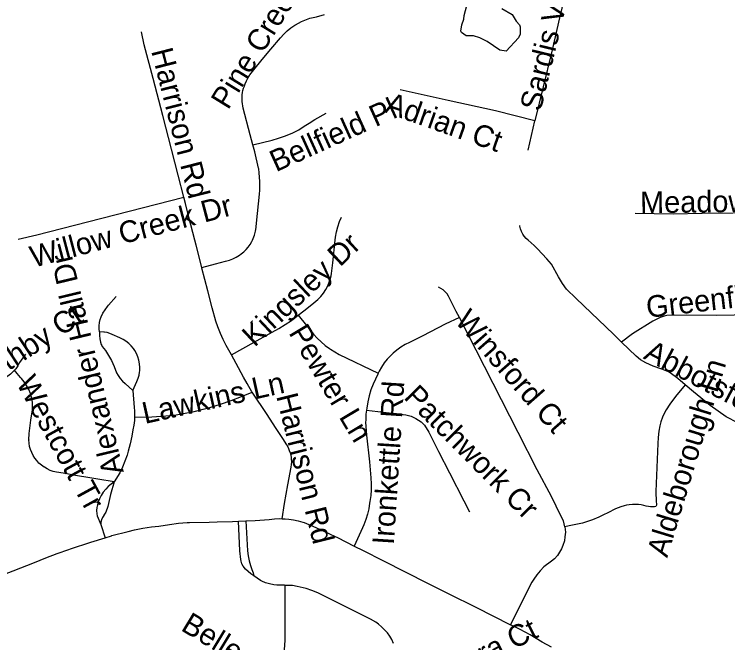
# Model space of a CAD drawing. Extents: x 1383679 to 1536984, y 460658 to 651027.
# Drawn here: x 1471713 to 1474850, y 503296 to 506059 of the extents above; entities that cross this region are included whole.
import ezdxf

# ---------------------------------------------------------------- set-up
doc = ezdxf.new("R2010")
doc.units = 0
for name, color, linetype in [('Exist Hydrographic Misc Water Feature', 7, 'Continuous'), ('Exist Road Non-System Type 51', 7, 'Continuous'), ('Exist Road Non-System Type 51 Label', 7, 'Continuous')]:
    doc.layers.add(name, color=color, linetype=linetype)

msp = doc.modelspace()

# ---------------------------------------------------------------- linework, layer by layer
at = {"layer": 'Exist Hydrographic Misc Water Feature'}
msp.add_lwpolyline([(1473857.6, 506083.5), (1473903.1, 506058.5), (1473920.4, 506028.1), (1473934.2, 506011.8), (1473938, 506003.7), (1473937.3, 505971.8), (1473931, 505955.9), (1473876.4, 505896.7), (1473847.8, 505901.6), (1473792.6, 505938.8), (1473760.9, 505955.5), (1473733, 505964), (1473701, 505964.7), (1473679.3, 505979.1), (1473677.4, 505985.2), (1473681.9, 506013.1), (1473690.5, 506036.9), (1473690.8, 506052.9), (1473734.1, 506213)], dxfattribs=at)
at = {"layer": 'Exist Road Non-System Type 51'}
for p, q in [((1473973.1, 505461), (1474002.4, 505590.3)), ((1472093.5, 503816.3), (1472113, 503757.7)), ((1472698.6, 503830.6), (1472731.8, 503831.9))]:
    msp.add_line(p, q, dxfattribs=at)
for points in [[(1474167.2, 506285), (1474161.8, 506262.8), (1474152.3, 506215), (1474111.2, 506042.7), (1474075, 505890), (1474002.4, 505590.3)], [(1472762.5, 505484.4), (1472750.6, 505529.5), (1472719.8, 505645.3), (1472715.4, 505674.8), (1472714.7, 505684.7), (1472714.7, 505694.7), (1472715.4, 505704.6), (1472716.8, 505714.5), (1472718.9, 505724.2), (1472721.8, 505733.8), (1472724.1, 505740.1), (1472729, 505753.3), (1472734.5, 505765.8), (1472740.7, 505778.1), (1472747.6, 505790.1), (1472749.1, 505792.4), (1472778.7, 505829.8), (1472810.3, 505868.3), (1472841.7, 505905), (1472883.9, 505955.9), (1472897.8, 505971.4), (1472913.1, 505986), (1472929.5, 505999.3), (1472946.7, 506011.1), (1472949.5, 506012.9), (1472976.6, 506026.6), (1473012.4, 506041), (1473042.5, 506046.9), (1473077.5, 506057.2)], [(1472458.7, 505255), (1472434.2, 505352.2), (1472404.7, 505465.8), (1472366.7, 505614.5), (1472324.2, 505776.4), (1472284.9, 505923.9), (1472272, 505982.1)], [(1474002.4, 505590.3), (1473829.4, 505634), (1473620.7, 505679.4), (1473410.6, 505727.1)], [(1472762.5, 505484.4), (1472847.5, 505506), (1472874.8, 505513.5), (1472901.3, 505522.4), (1472927.3, 505532.7), (1472938.6, 505537.7), (1472963.8, 505551.2), (1472988.5, 505566.2), (1473009.2, 505579.6), (1473034.9, 505596.5), (1473084.3, 505624.7)], [(1472537.6, 504945.1), (1472598.7, 504962.1), (1472642.7, 504973.7), (1472658.9, 504978.3), (1472674.2, 504984.3), (1472688.9, 504991.5), (1472703, 505000.2), (1472711.1, 505006), (1472722.7, 505014.9), (1472733.1, 505024.6), (1472742.4, 505035.4), (1472750.5, 505047.1), (1472757.5, 505059.5), (1472760.3, 505066), (1472763, 505072.4), (1472769, 505088.4), (1472773.5, 505104.6), (1472776.5, 505121.3), (1472777, 505125.1), (1472783.1, 505183.3), (1472791, 505267.5), (1472792.5, 505286.2), (1472793.2, 505304.9), (1472793.1, 505323.7), (1472792.1, 505342.5), (1472790.4, 505361.2), (1472787.9, 505379.7), (1472787.5, 505381.9), (1472770.3, 505454.7), (1472762.5, 505484.4)], [(1471729.6, 505070), (1471812.8, 505089.4), (1471977.3, 505132.1), (1472458.7, 505255)], [(1472537.6, 504945.1), (1472512.6, 505044.2), (1472507, 505066), (1472481.5, 505167.2), (1472465.9, 505226.5), (1472458.7, 505255)], [(1472961.5, 504735.3), (1472986.9, 504754.6), (1473021.2, 504782.5), (1473047.7, 504804.6), (1473060.5, 504818.2), (1473072.3, 504833), (1473082.9, 504848.7), (1473090.2, 504861.3), (1473097, 504876.7), (1473102.5, 504892.8), (1473106.7, 504909.4), (1473108.5, 504919.8), (1473113.4, 504965.4), (1473124.5, 505066), (1473125.9, 505078.7), (1473130.4, 505102), (1473136.4, 505124.9), (1473143.9, 505147.4), (1473151.9, 505167.3)], [(1475130.8, 505185.9), (1475009.2, 505185.4), (1474738.5, 505182.3), (1474610.3, 505180.7), (1474443.5, 505182.8)], [(1474384, 504617.2), (1474347.8, 504652.3), (1474184.4, 504809.8), (1474141.4, 504850.3), (1474123.5, 504874.8), (1474105.7, 504905), (1474075, 504960.4), (1474054.5, 504983.4), (1474034.9, 505006), (1474013.6, 505027.2), (1473999.6, 505042.1), (1473973.3, 505065.6), (1473972.8, 505066), (1473964.1, 505073.5), (1473955.9, 505082.6), (1473949.1, 505092.6), (1473943.5, 505103.4), (1473939.4, 505114.9), (1473936.9, 505126.8), (1473936.5, 505129.8)], [(1472668.3, 504560.9), (1472645.5, 504601.9), (1472631.7, 504628.7), (1472619.3, 504656.1), (1472608.4, 504684.1), (1472599.6, 504710.2), (1472582.8, 504768.7), (1472563.8, 504843.6), (1472538.2, 504942.8), (1472537.6, 504945.1)], [(1473670.7, 504726.2), (1473656, 504752.6), (1473623.2, 504819.9), (1473616.4, 504829.9), (1473608.3, 504838.9), (1473599.2, 504846.8), (1473589.1, 504853.4), (1473578.3, 504858.6)], [(1472088.3, 504662.7), (1472086.6, 504676.1), (1472086.4, 504689.7), (1472087.8, 504703.1), (1472090.8, 504716.3), (1472095.3, 504729.1), (1472103.1, 504744.9), (1472112.3, 504759.9), (1472122.8, 504774), (1472127.8, 504780), (1472160.6, 504817.4)], [(1472668.3, 504560.9), (1472768.4, 504617.1), (1472847.4, 504661.3), (1472876.6, 504677.3), (1472904.7, 504694.5), (1472932, 504713), (1472933.8, 504714.2), (1472961.5, 504735.3)], [(1472961.5, 504735.3), (1473029.6, 504652.7), (1473045.5, 504635.1), (1473062.5, 504618.5), (1473080.6, 504603.1), (1473099.7, 504589), (1473103.7, 504586.3), (1473141.4, 504563.6), (1473313.4, 504481.2)], [(1473670.7, 504726.2), (1473608.2, 504695.7), (1473509.2, 504645.5), (1473451, 504616.2), (1473432.1, 504606.5), (1473413.5, 504595.2), (1473395.9, 504582.5), (1473379.3, 504568.5), (1473367.9, 504557.5), (1473353.4, 504542.2), (1473340.1, 504525.7), (1473328.1, 504508.1), (1473317.6, 504489.8), (1473313.4, 504481.2)], [(1474134.5, 503806.1), (1474127.8, 503831.3), (1474117, 503853.5), (1474075, 503938.2), (1474012.8, 504055.8), (1473928.6, 504220.8), (1473670.7, 504726.2)], [(1475130.8, 504709.4), (1475110.9, 504708.2), (1475084.1, 504710.9), (1475048.8, 504719), (1475020.7, 504727.7), (1474983.4, 504735.7), (1474956.6, 504737.1), (1474800.9, 504735.2), (1474670.9, 504735.6), (1474582.7, 504734.1), (1474570.4, 504731.7), (1474553.6, 504726.1), (1474521.6, 504709.1), (1474432, 504653.2), (1474384, 504617.2)], [(1472088.3, 504662.7), (1472088.2, 504647.3), (1472089.8, 504632), (1472092.8, 504616.9), (1472095.6, 504606.8), (1472097.5, 504602.2), (1472099.6, 504598.2), (1472114.2, 504580.1), (1472123.2, 504565.5), (1472140.8, 504536.1), (1472152.2, 504510.8), (1472163.3, 504482.4), (1472169.9, 504470.4), (1472178.7, 504457.9), (1472188.7, 504446.4), (1472200.5, 504435.7), (1472233.9, 504404.5)], [(1472233.9, 504404.5), (1472251.6, 504443.9), (1472258.3, 504459.2), (1472262, 504472), (1472264, 504485), (1472264.6, 504491), (1472265, 504506.6), (1472263.7, 504522.2), (1472260.8, 504537.5), (1472256.3, 504552.5), (1472250.2, 504567), (1472242.7, 504580.6), (1472237.1, 504588.8), (1472227.5, 504600.8), (1472216.5, 504611.7), (1472204.4, 504621.3), (1472191.4, 504629.6), (1472177.7, 504636.4), (1472144.2, 504651), (1472133.1, 504656), (1472121.4, 504659.5), (1472109.3, 504661.5), (1472107.2, 504661.7), (1472088.3, 504662.7)], [(1474664, 504429.2), (1474630.9, 504457.1), (1474602.8, 504477.5), (1474589.5, 504486.2), (1474575.8, 504493.3), (1474560.3, 504498.9), (1474523.2, 504511.9), (1474489.9, 504526.2), (1474467.6, 504539.4), (1474447.1, 504555.8), (1474384, 504617.2)], [(1471762.8, 504564.7), (1471736.7, 504527.2), (1471728.8, 504513.3), (1471719.5, 504500.2), (1471713.8, 504493.6)], [(1472758.6, 504398), (1472758.4, 504398.3), (1472736.9, 504435.9), (1472721.5, 504464), (1472689.1, 504523.4), (1472668.3, 504560.9)], [(1471713.8, 504493.6), (1471708.9, 504488.1), (1471697.3, 504477.1), (1471684.6, 504467.3), (1471681, 504464.9), (1471666.2, 504455.6), (1471650.6, 504447.7), (1471634.3, 504441.2), (1471617.5, 504436.3), (1471609.6, 504434.5)], [(1471777, 504187.2), (1471778.5, 504215.3), (1471786.5, 504274.7), (1471792.8, 504319.7), (1471793.5, 504336.6), (1471792.6, 504353.5), (1471790, 504370.2), (1471785.8, 504386.4), (1471784.1, 504391.6), (1471776.5, 504409.3), (1471767.3, 504426.4), (1471756.8, 504442.6), (1471745, 504457.6), (1471740.9, 504462.3), (1471725.8, 504479.7), (1471713.8, 504493.6)], [(1473313.4, 504481.2), (1473311.4, 504477.2), (1473290.8, 504432.7), (1473281.5, 504407), (1473273.7, 504381), (1473267.4, 504354.5), (1473262.8, 504327.7), (1473261.8, 504318.4)], [(1474664, 504429.2), (1474621.2, 504379.1), (1474595.4, 504344.6), (1474579.1, 504319.3), (1474571.1, 504304.1), (1474563.8, 504287.5), (1474556.9, 504267.6), (1474551.4, 504249.2), (1474547.2, 504226.2), (1474543.9, 504198.8), (1474542.4, 504171.8), (1474534.6, 503961.2), (1474536.2, 503914.6), (1474537.1, 503906.2), (1474537.3, 503901), (1474536.2, 503897.4), (1474533.9, 503894.7), (1474528.1, 503894), (1474520.2, 503893.6), (1474511.4, 503893.6), (1474501.9, 503894.5), (1474491.7, 503896.8), (1474481.5, 503899.2), (1474469.1, 503902.6), (1474457.6, 503903.7), (1474445.6, 503903.8), (1474432, 503903.5), (1474417.6, 503902.4), (1474406, 503900.4), (1474394.8, 503897.9), (1474380.7, 503894), (1474357.2, 503884.6), (1474323, 503867), (1474303.9, 503857.6), (1474283.4, 503847.7), (1474255.8, 503835.7), (1474211.5, 503822.1), (1474181.9, 503815.2), (1474152.8, 503809.3), (1474134.5, 503806.1)], [(1475121.1, 504231.3), (1475072.4, 504233), (1474987.9, 504239.3), (1474937.3, 504247.4), (1474895.3, 504262.6), (1474843, 504288.8), (1474772.5, 504339.4), (1474699.6, 504399.3), (1474664, 504429.2)], [(1472233.9, 504404.5), (1472239.9, 504329.8), (1472241.4, 504315), (1472242.2, 504293.9), (1472241.9, 504288.1)], [(1472241.9, 504288.1), (1472317.9, 504289.2), (1472358.9, 504291.3), (1472399.7, 504295.1), (1472424.4, 504298.1), (1472464.7, 504304.5), (1472504.7, 504312.5), (1472544.4, 504322), (1472573.5, 504330), (1472620.2, 504344.8), (1472666.3, 504361), (1472712, 504378.8), (1472758.6, 504398)], [(1472891.2, 503841.3), (1472901.3, 503907.7), (1472916.8, 503989.9), (1472930.7, 504068.4), (1472933.5, 504091.2), (1472932.9, 504102.6), (1472931.8, 504112.3), (1472930.1, 504119.1), (1472928.6, 504126.7), (1472923.8, 504139.6), (1472918.7, 504152.2), (1472911.9, 504165.3), (1472894.8, 504193.2), (1472862.3, 504242.2), (1472825.2, 504298.7), (1472758.6, 504398)], [(1473261.8, 504318.4), (1473259.8, 504300.7), (1473258.4, 504273.7), (1473258.3, 504265.5), (1473262.4, 504208.6), (1473275.1, 504091.7), (1473281.4, 504020.3), (1473282.6, 503994.3), (1473282.2, 503968.4), (1473280.4, 503942.6), (1473277, 503916.8), (1473275.6, 503909.2), (1473271.6, 503884.6), (1473266, 503860.8), (1473259, 503837.3), (1473250.6, 503814.3), (1473244.9, 503801), (1473207.8, 503721.1)], [(1473261.8, 504318.4), (1473362.3, 504306.4), (1473422.6, 504299), (1473435.6, 504297.8), (1473447.4, 504295.3), (1473459.1, 504291.4), (1473466.8, 504287.9), (1473479.6, 504281.9), (1473491.2, 504274.8), (1473502.1, 504266.6), (1473512.1, 504257.1), (1473516.5, 504252.2), (1473536.8, 504221.4), (1473578.6, 504137.2), (1473627.2, 504042.2), (1473689.9, 503919.8), (1473714.8, 503870.9)], [(1472241.9, 504288.1), (1472241.4, 504272.9), (1472239, 504252), (1472235.1, 504231.3), (1472230.4, 504203.6), (1472223.3, 504170.5), (1472214.7, 504137.6), (1472209.4, 504120.2), (1472199.9, 504093.7), (1472189, 504067.9), (1472176.7, 504042.6), (1472153.1, 504003.6)], [(1471777, 504187.2), (1471777, 504187.6), (1471777, 504187), (1471777, 504187.2)], [(1472153.1, 504003.6), (1472080.3, 504015.5), (1472046, 504021.3), (1471982.8, 504031.6), (1471927.6, 504041), (1471899.1, 504045.7), (1471884.9, 504049.1), (1471871.4, 504053.7), (1471858.3, 504059.7), (1471845.8, 504067.1), (1471844.6, 504067.9), (1471832.5, 504076.5), (1471821.7, 504085.9), (1471811.9, 504096.4), (1471803.2, 504107.9), (1471796.5, 504118.7), (1471789.8, 504131.6), (1471784.5, 504145), (1471780.6, 504158.8), (1471778.1, 504173), (1471777, 504187.2)], [(1472153.1, 504003.6), (1472139.4, 503993.7), (1472126.7, 503982.6), (1472115.1, 503970.4), (1472104.6, 503957.1), (1472095.5, 503943), (1472087.7, 503928), (1472082.5, 503915.5), (1472078.6, 503902.8), (1472076.2, 503889.7), (1472075.4, 503876.5), (1472076.2, 503863.2), (1472077.6, 503854.5), (1472093.5, 503816.3)], [(1472153.1, 504003.6), (1472136, 503948.1), (1472130.9, 503921.3), (1472124.2, 503894.3), (1472115.6, 503870.5), (1472107.4, 503856.1), (1472106.7, 503855), (1472101.2, 503846.2), (1472097.1, 503836.7), (1472094.5, 503826.6), (1472093.5, 503816.3)], [(1472113, 503757.7), (1472140, 503766.1), (1472142.5, 503766.8), (1472213.7, 503784.8), (1472241.3, 503792.1), (1472279, 503799.4), (1472317, 503805.2), (1472348.4, 503808.8), (1472396.2, 503816.1), (1472434.9, 503820.9), (1472473.8, 503824.2), (1472484.3, 503824.8), (1472569.9, 503826), (1472605, 503827), (1472672.5, 503829.6), (1472698.6, 503830.6)], [(1472767.3, 503590.3), (1472753.9, 503598.9), (1472741.3, 503608.7), (1472729.7, 503619.7), (1472719.3, 503631.8), (1472719.1, 503632.1), (1472714.2, 503642.7), (1472710.9, 503653.8), (1472709.5, 503661.4), (1472704.4, 503700.6), (1472698.6, 503830.6)], [(1472731.8, 503831.9), (1472772.3, 503833.5), (1472834.6, 503838), (1472857.7, 503840.5), (1472881, 503841.5), (1472891.2, 503841.3)], [(1472731.8, 503831.9), (1472738.2, 503699.4), (1472741.3, 503677.8), (1472745.9, 503656.5), (1472752, 503635.6), (1472758.3, 503618.4), (1472763.5, 503603.5), (1472767.3, 503590.3)], [(1472891.2, 503841.3), (1472904.3, 503840.9), (1472920.4, 503839.6), (1472941.1, 503836.6), (1472961.5, 503832.1), (1472981.5, 503826.1), (1472987.5, 503824), (1473025.4, 503809), (1473075, 503786.9), (1473124, 503763.3), (1473133.8, 503758.4), (1473207.8, 503721.1)], [(1474134.5, 503806.1), (1474136.6, 503781.4), (1474134.5, 503761.5), (1474132, 503743.6), (1474125.7, 503723.3), (1474119.7, 503709.4), (1474101.2, 503679.9), (1474088.2, 503664.9), (1474075, 503654.3), (1474042.1, 503629.1), (1474026.2, 503612.4), (1474011.5, 503594.6), (1473998, 503575.8), (1473989, 503561.6), (1473957.1, 503499.5), (1473895.1, 503375.1)], [(1470975.9, 503340.6), (1470982.2, 503343.6), (1471026.8, 503362.9), (1471047.7, 503371.3), (1471124.3, 503400.6), (1471179.6, 503420.7), (1471266.4, 503451.9), (1471341.7, 503479), (1471429.1, 503510.5), (1471497.9, 503535.2), (1471555.2, 503556.1), (1471630, 503583.3), (1471707.8, 503611.4), (1471801.5, 503648.5), (1471851.6, 503669.2), (1471902.4, 503688.5), (1471953.6, 503706.4), (1471961, 503708.8), (1472050.3, 503738.2), (1472113, 503757.7)], [(1473207.8, 503721.1), (1473247.5, 503701.1), (1473334.4, 503657), (1473435.4, 503606.3), (1473530.6, 503557.3), (1473623.5, 503511.2), (1473743.1, 503452.1), (1473895.1, 503375.1)], [(1472903, 503548.2), (1472901.1, 503548.3), (1472883, 503548.9), (1472867.8, 503549.2), (1472854.2, 503550.1), (1472836.1, 503554.2), (1472818.4, 503559.8), (1472801.3, 503566.8), (1472796.6, 503569.1), (1472767.3, 503590.3)], [(1472903, 503548.2), (1472902.7, 503461.4), (1472902.3, 503385.4), (1472902.2, 503306.2), (1472901.7, 503286), (1472899.5, 503265.4), (1472895.7, 503245.4), (1472895.4, 503244.3), (1472890, 503224.8), (1472882.8, 503205.6), (1472874.1, 503187.1), (1472864, 503169.5), (1472859.5, 503162.4), (1472840.6, 503138.4), (1472800, 503096.5), (1472779.2, 503073.7), (1472778.3, 503072.8)], [(1473381.4, 503292.1), (1473373.2, 503309.8), (1473364.9, 503324.7), (1473354, 503339.5), (1473341.9, 503353.2), (1473328.7, 503365.9), (1473314.5, 503377.3), (1473302.4, 503385.6), (1473279.5, 503398.9), (1473256.5, 503410.9), (1473183.6, 503447.5), (1473103.8, 503487), (1473047.7, 503515.5), (1473022.3, 503525.3), (1472996.4, 503533.6), (1472970.1, 503540.4), (1472956.8, 503543.2), (1472936.2, 503546.8), (1472915.4, 503547.9), (1472903, 503548.2)], [(1474075, 503276.2), (1474034.1, 503298.9), (1473981.1, 503330.3), (1473938, 503353.4), (1473895.1, 503375.1)]]:
    msp.add_lwpolyline(points, dxfattribs=at)

# ---------------------------------------------------------------- texts
at = {"layer": 'Exist Road Non-System Type 51 Label'}
for s, rotation, p in [('Sardis View Ln', 76.3722, (1474027.6, 505628.6)), ('Pine Creek Dr', 58.442, (1472653.4, 505635.2)), ('Harrison Rd', 284.2904, (1472314.7, 505897.8)), ('Adrian Ct', 340.5082, (1473338, 505628.8)), ('Bellfield Pl', 24.3418, (1472864, 505364)), ('Meadowview Ln', 0.717, (1474465.6, 505184.2)), ('Willow Creek Dr', 14.7835, (1471797.6, 504944.3)), ('Kingsley Dr', 43.2275, (1472769.9, 504592.4)), ('Alexander Hall Dr', 103.4749, (1472195, 504046.6)), ('Greenfield Dr', 6.6128, (1474497.2, 504724)), ('Southby Ct', 33.3891, (1471499.8, 504365.1)), ('Winsford Ct', 311.3406, (1473646.9, 504707.9)), ('Pewter Ln', 300.845, (1472917.8, 504658.9)), ('Abbotsford Ct', 332.0572, (1474475.6, 504546.8)), ('Aldeborough Ln', 73.1133, (1474584.2, 503667)), ('Westcott Tr', 298.6462, (1471719.9, 504438)), ('Lawkins Ln', 12.5653, (1472287.5, 504257.6)), ('Ironkettle Rd', 86.2991, (1473382.1, 503724.6)), ('Patchwork Cr', 314.9375, (1473422.1, 504371.5)), ('Harrison Rd', 284.0292, (1472864.5, 504380.4)), ('Bellegrove', 328.7694, (1472441.3, 503352.9)), ('Kinvara Ct', 26.5189, (1473492.7, 503057.7))]:
    msp.add_text(s, height=95, rotation=rotation, dxfattribs=at).set_placement(p)

doc.saveas('drawing.dxf')
